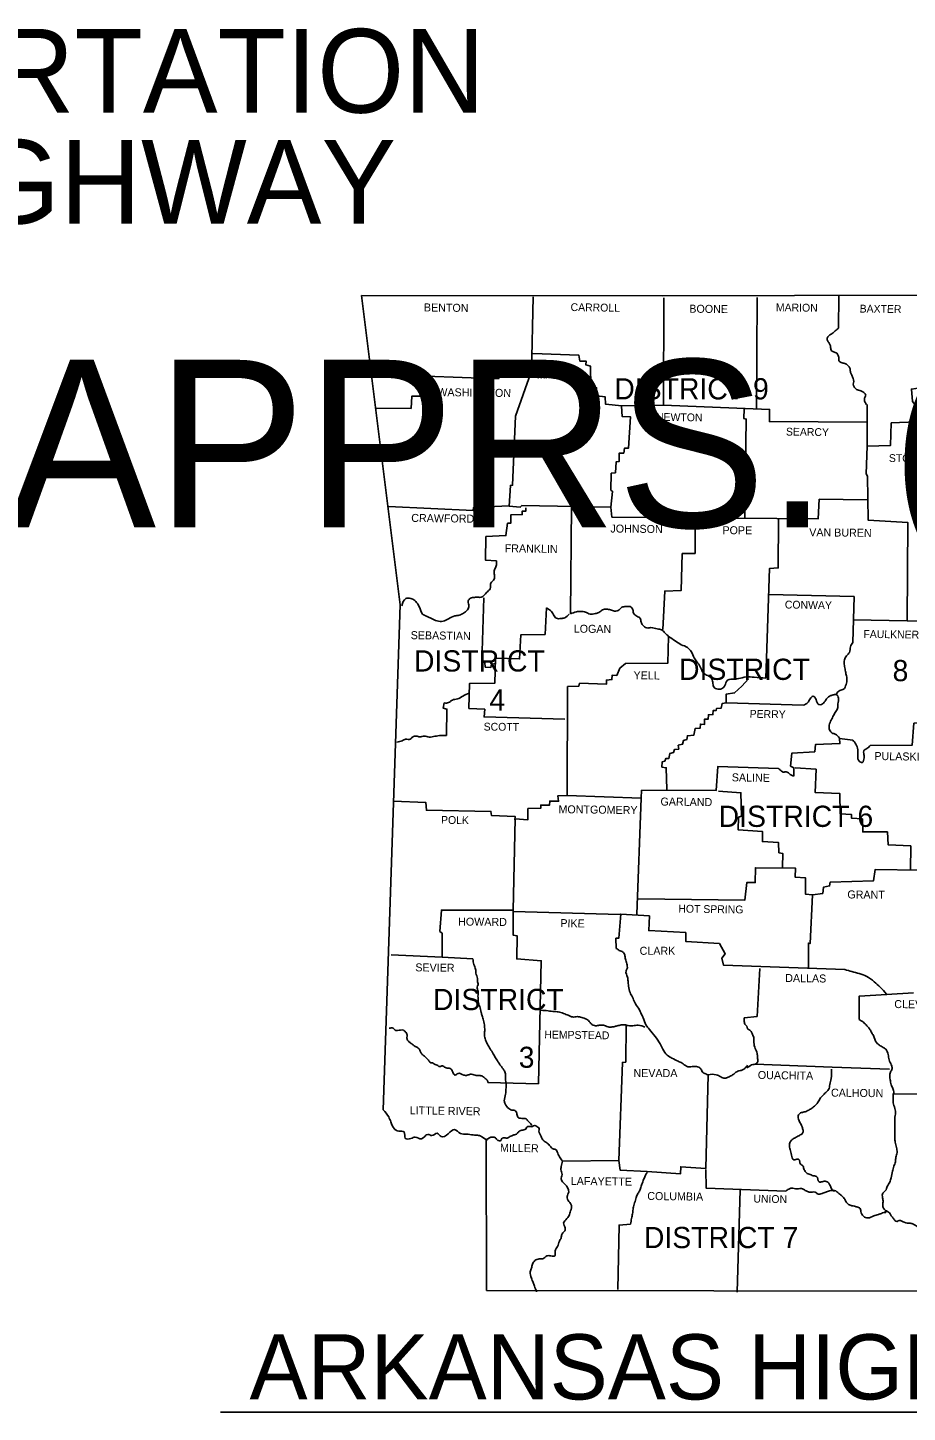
# Model space of a CAD drawing. Extents: x 1212896 to 1368412, y 378476 to 478763.
# Drawn here: x 1324584 to 1348211, y 441567 to 478763 of the extents above; entities that cross this region are included whole.
import ezdxf

# ---------------------------------------------------------------- set-up
doc = ezdxf.new("R2010")
doc.units = 0
doc.layers.add('R_Draft', color=7, linetype='Continuous')

msp = doc.modelspace()

# ---------------------------------------------------------------- linework, layer by layer
at = {"layer": 'R_Draft'}
msp.add_line((1329763, 441567), (1362824, 441567), dxfattribs=at)
for points in [[(1333550, 471567), (1341635, 471562), (1348730, 471577), (1357100, 471707), (1360980, 471797)], [(1334135, 449692), (1334585, 463257), (1333550, 471567)], [(1338165, 471537), (1338120, 469512)], [(1338155, 470007), (1339385, 469967), (1339415, 469807), (1339585, 469802), (1339580, 469702), (1339700, 469672), (1339710, 469127), (1339865, 469092), (1339875, 468877), (1340095, 468847), (1340105, 468647), (1340540, 468602), (1341660, 468627), (1341670, 471502)], [(1344175, 471512), (1344160, 468542)], [(1346375, 471547), (1346365, 470692)], [(1347215, 459482), (1348340, 459487), (1348390, 460077), (1349060, 460127), (1349060, 462807), (1348210, 462832), (1348225, 465467), (1347155, 465537), (1347140, 466717), (1347105, 466777), (1347135, 467517), (1347755, 467537), (1347780, 468147), (1348460, 468172), (1348470, 468567), (1348350, 468722), (1348320, 469057), (1348670, 469107), (1348655, 470352), (1348740, 470357), (1348730, 471547)], [(1340270, 465617), (1340245, 465882), (1337860, 465927), (1337815, 465882), (1337520, 465907), (1337550, 466467), (1337610, 466472), (1337690, 468327), (1338095, 469487), (1337290, 469482), (1337230, 469332), (1335280, 469402), (1335250, 468867), (1334905, 468867), (1334880, 468537), (1333945, 468542)], [(1340530, 468592), (1340550, 468322), (1340780, 468307), (1340720, 467467), (1340615, 467472), (1340595, 467337), (1340475, 467337), (1340470, 467107), (1340395, 467102), (1340370, 466807), (1340260, 466792), (1340245, 466342), (1340295, 466307), (1340245, 465882)], [(1341660, 468627), (1344510, 468507), (1344505, 468182), (1347120, 468162)], [(1343825, 468522), (1343820, 468262), (1343885, 468247), (1343845, 465607)], [(1347135, 467517), (1347130, 468642)], [(1347135, 466082), (1345845, 466097), (1345820, 465572), (1340270, 465617)], [(1334275, 465902), (1336550, 465797), (1336560, 465877), (1337510, 465922)], [(1337960, 465862), (1337960, 465772), (1337865, 465772), (1337870, 465682), (1337565, 465677), (1337560, 465452), (1337475, 465452), (1337430, 465117), (1336890, 465092), (1336885, 464457), (1337175, 464437)], [(1339160, 463017), (1339195, 465902)], [(1342515, 465577), (1342510, 464642), (1342165, 464637), (1342135, 463642), (1341695, 463627), (1341645, 462597)], [(1344755, 465552), (1344745, 464252), (1344505, 464232), (1344410, 461292)], [(1344495, 463537), (1346780, 463482), (1346750, 462247)], [(1338515, 463177), (1338480, 462462), (1337830, 462457), (1337795, 461807), (1337150, 461822), (1337130, 461152), (1336455, 461147), (1336435, 460477), (1336860, 460452), (1336845, 460247), (1339015, 460187)], [(1336835, 463447), (1336785, 461727), (1336860, 461707), (1336875, 461587), (1337025, 461577), (1337040, 461662), (1337160, 461682)], [(1346755, 462852), (1348210, 462832)], [(1334350, 453857), (1335715, 453797), (1335720, 454437), (1335650, 454487), (1335695, 455057), (1337620, 455052), (1337675, 457512), (1338015, 457482), (1338020, 457787), (1338370, 457797), (1338365, 457877), (1338600, 457877), (1338605, 457987), (1338845, 457982), (1338825, 458132), (1339075, 458137), (1339085, 461062), (1339385, 461072), (1339410, 461152), (1340135, 461132), (1340130, 461237), (1340275, 461252), (1340280, 461367), (1340405, 461357), (1340490, 461557), (1340640, 461687), (1341780, 461692), (1341800, 462412)], [(1343945, 461272), (1343765, 461077), (1343570, 460892), (1343345, 460857), (1343345, 460622), (1343235, 460607), (1343215, 460487), (1343090, 460477), (1343080, 460422), (1342995, 460417), (1342990, 460312), (1342870, 460307), (1342860, 460187), (1342760, 460187), (1342765, 460047), (1342655, 460057), (1342650, 459947), (1342515, 459937), (1342475, 459757), (1342305, 459742), (1342290, 459642), (1342200, 459617), (1342175, 459512), (1342060, 459487), (1342070, 459382), (1341955, 459372), (1341935, 459292), (1341830, 459262), (1341805, 459127), (1341725, 459132), (1341700, 459062), (1341625, 459037), (1341620, 458902), (1341735, 458882), (1341755, 458302)], [(1335830, 459752), (1335845, 460457), (1335745, 460487), (1335775, 460622)], [(1345410, 460562), (1343350, 460627)], [(1345165, 458652), (1345165, 458882), (1345075, 458927), (1345110, 459277), (1345725, 459312), (1345745, 459507), (1346400, 459532), (1346385, 459667), (1346745, 459627)], [(1341065, 458062), (1341075, 458277), (1343075, 458267), (1343120, 458912), (1344755, 458862)], [(1345200, 458877), (1345760, 458842), (1345740, 458217), (1346395, 458192), (1346405, 457647), (1346715, 457622), (1346715, 457527), (1347005, 457507), (1347015, 457157), (1347675, 457157), (1347695, 456812), (1348305, 456782), (1348300, 456132)], [(1334410, 457982), (1335275, 457952), (1335295, 457742), (1337025, 457707), (1337045, 457597), (1337675, 457577), (1337670, 457482)], [(1341065, 458062), (1339075, 458137)], [(1340950, 454947), (1341065, 458062)], [(1343135, 458257), (1343740, 458212), (1343760, 457582), (1343675, 457552), (1343665, 457217), (1344320, 457172), (1344320, 456897), (1344755, 456872), (1344760, 456597), (1344865, 456582), (1344860, 456212)], [(1340985, 455362), (1343845, 455322), (1343900, 455797), (1344125, 455797), (1344130, 456197), (1345210, 456182), (1345200, 455942), (1345480, 455922), (1345480, 455482), (1345660, 455467)], [(1348540, 456127), (1347345, 456147), (1347300, 455842), (1346135, 455807), (1346125, 455707), (1345960, 455677), (1345940, 455507), (1345660, 455467)], [(1345660, 455467), (1345600, 454157), (1345555, 454172), (1345560, 453492)], [(1337620, 455052), (1337620, 454387), (1337730, 454367), (1337720, 453747), (1338380, 453697), (1338300, 450392), (1336940, 450427)], [(1337630, 455017), (1340490, 454942)], [(1340395, 454027), (1340385, 454302), (1340465, 454307), (1340515, 454952), (1341285, 454902), (1341265, 454507), (1342260, 454452), (1342265, 454212), (1343165, 454157), (1343320, 453887), (1343225, 453767), (1343270, 453582), (1346530, 453462)], [(1335715, 453797), (1336545, 453747)], [(1344250, 453487), (1344175, 452202), (1343830, 452162)], [(1347660, 452792), (1346920, 452747), (1346915, 452122)], [(1347650, 452792), (1348380, 452837)], [(1340660, 451972), (1340650, 450977), (1340560, 450967), (1340460, 448332)], [(1344125, 450917), (1346195, 450842), (1347730, 450782)], [(1341220, 448032), (1342120, 447977), (1342125, 448162), (1342800, 448117), (1342865, 450637)], [(1347830, 450117), (1350090, 450122)], [(1355235, 444812), (1336910, 444842), (1336900, 448887)], [(1341220, 448032), (1340495, 448072), (1340460, 448332), (1338945, 448317)], [(1344945, 447507), (1342810, 447587), (1342800, 448092)], [(1343720, 447542), (1343640, 444797)], [(1340435, 444867), (1340470, 446597), (1340780, 446617)]]:
    msp.add_lwpolyline(points, dxfattribs=at)
for points in [[(1346365, 470692), (1346275, 470617), (1346195, 470547), (1346075, 470462), (1346060, 470382), (1346100, 470302), (1346140, 470237), (1346155, 470147), (1346190, 470072), (1346275, 470042), (1346345, 469977), (1346370, 469887), (1346380, 469802), (1346460, 469762), (1346550, 469732), (1346635, 469672), (1346675, 469597), (1346685, 469502), (1346720, 469427), (1346760, 469337), (1346770, 469262), (1346760, 469187), (1346780, 469117), (1346845, 469047), (1346960, 469012), (1347040, 468962), (1347095, 468892), (1347060, 468807), (1347065, 468732), (1347110, 468642)], [(1337175, 464437), (1337175, 464332), (1337135, 464222), (1337110, 464127), (1337125, 464002), (1337080, 463902), (1337015, 463822), (1337015, 463722), (1336940, 463617), (1336860, 463537), (1336790, 463472), (1336665, 463462), (1336560, 463457), (1336455, 463422), (1336415, 463347), (1336435, 463232), (1336395, 463122), (1336290, 463037), (1336175, 462982), (1336055, 462962), (1335890, 462882), (1335740, 462817), (1335580, 462827), (1335430, 462892), (1335295, 462952), (1335190, 463012), (1335105, 463197), (1335050, 463297), (1334955, 463397), (1334840, 463437), (1334745, 463427), (1334630, 463232)], [(1338515, 463177), (1338625, 463107), (1338710, 462992), (1338785, 462897), (1338910, 462892), (1339010, 462912), (1339125, 463012)], [(1341800, 462412), (1341705, 462502), (1341605, 462587), (1341495, 462612), (1341325, 462647), (1341215, 462637), (1341150, 462667), (1341105, 462717), (1341060, 462792), (1341035, 462897), (1340950, 462952), (1340855, 463037), (1340840, 463127), (1340765, 463212), (1340660, 463212), (1340540, 463192), (1340470, 463127), (1340350, 463092), (1340240, 463122), (1340135, 463142), (1340025, 463122), (1339925, 463057), (1339825, 463022), (1339690, 463012), (1339565, 463062), (1339445, 463082), (1339325, 463072), (1339160, 463017)], [(1341800, 462412), (1341975, 462292), (1342140, 462187), (1342310, 462112), (1342405, 462002), (1342490, 461832), (1342560, 461727), (1342650, 461597), (1342715, 461452), (1342820, 461372), (1342930, 461302), (1342985, 461177), (1343010, 461052), (1343130, 460992), (1343245, 461017), (1343310, 461092), (1343370, 461222), (1343505, 461262), (1343680, 461277), (1343880, 461322), (1344100, 461312), (1344410, 461292)], [(1346750, 462247), (1346685, 462132), (1346655, 461982), (1346575, 461887), (1346525, 461777), (1346520, 461632), (1346545, 461502), (1346570, 461377), (1346590, 461262), (1346565, 461117), (1346500, 460992), (1346400, 460957), (1346305, 460872)], [(1335775, 460622), (1335885, 460632), (1335990, 460702), (1336130, 460732), (1336270, 460807), (1336445, 460887)], [(1345410, 460562), (1345535, 460632), (1345600, 460737), (1345680, 460802), (1345760, 460712), (1345830, 460582), (1345905, 460582), (1346000, 460672), (1346060, 460752), (1346135, 460812), (1346215, 460837), (1346300, 460847), (1346365, 460752), (1346345, 460602), (1346345, 460502), (1346290, 460397), (1346230, 460287), (1346165, 460162), (1346115, 460027), (1346125, 459897), (1346195, 459812), (1346275, 459787), (1346385, 459677)], [(1335830, 459752), (1335685, 459747), (1335520, 459727), (1335370, 459707), (1335235, 459732), (1335110, 459712), (1335025, 459732), (1334920, 459707), (1334860, 459647), (1334735, 459647), (1334645, 459607), (1334500, 459572)], [(1346745, 459627), (1346830, 459517), (1346880, 459367), (1346880, 459197), (1346920, 459057), (1347000, 459027), (1347050, 459147), (1347040, 459267), (1347040, 459337), (1347125, 459397), (1347215, 459482)], [(1344755, 458862), (1344815, 458807), (1344880, 458767), (1344960, 458772), (1345035, 458727), (1345165, 458652)], [(1342865, 450637), (1342795, 450657), (1342705, 450717), (1342655, 450807), (1342550, 450852), (1342435, 450852), (1342280, 450862), (1342160, 450947), (1342055, 450997), (1341890, 451082), (1341760, 451162), (1341645, 451322), (1341570, 451467), (1341435, 451662), (1341285, 451852), (1341190, 451977), (1341115, 452162), (1341075, 452252), (1340990, 452422), (1340890, 452577), (1340830, 452722), (1340765, 452842), (1340725, 453017), (1340710, 453147), (1340695, 453257), (1340655, 453417), (1340685, 453487), (1340675, 453617), (1340640, 453742), (1340620, 453857), (1340570, 453932), (1340475, 453977), (1340395, 454027)], [(1336545, 453747), (1336570, 453597), (1336615, 453467), (1336620, 453367), (1336665, 453217), (1336665, 453162), (1336680, 453052), (1336660, 452992), (1336685, 452872), (1336680, 452782), (1336680, 452707), (1336685, 452582), (1336725, 452472), (1336765, 452307), (1336790, 452222), (1336830, 452092), (1336855, 451932), (1336860, 451812), (1336850, 451702), (1336880, 451577), (1336935, 451452), (1337005, 451332), (1337090, 451197), (1337150, 451092), (1337225, 450977), (1337285, 450882), (1337375, 450762), (1337415, 450662), (1337415, 450522), (1337435, 450392), (1337430, 450247), (1337420, 450117), (1337385, 449937), (1337410, 449852), (1337505, 449727), (1337565, 449692), (1337670, 449672), (1337720, 449602), (1337750, 449497), (1337855, 449462), (1337970, 449452), (1338025, 449392), (1338100, 449312), (1338125, 449272)], [(1346530, 453462), (1346920, 453352), (1347120, 453277), (1347320, 453132), (1347485, 452987), (1347650, 452802)], [(1338370, 452367), (1338560, 452352), (1338735, 452332), (1338870, 452317), (1339010, 452267), (1339135, 452222), (1339215, 452187), (1339350, 452197), (1339465, 452172), (1339595, 452127), (1339690, 452042), (1339750, 451977), (1339865, 451952), (1339960, 451967), (1340075, 451957), (1340205, 451917), (1340310, 451922), (1340395, 451942), (1340495, 451967), (1340620, 451977), (1340715, 451957), (1340840, 451952), (1340985, 451967), (1341165, 451917)], [(1343830, 452162), (1343830, 452067), (1343865, 451977), (1343900, 451937), (1343915, 451872), (1343960, 451842), (1344025, 451782), (1344060, 451697), (1344085, 451642), (1344085, 451572), (1344090, 451502), (1344100, 451417), (1344160, 451267), (1344175, 451207), (1344185, 451157), (1344190, 451072), (1344190, 450972), (1344125, 450917)], [(1346915, 452122), (1347030, 452047), (1347125, 451947), (1347195, 451872), (1347240, 451787), (1347300, 451687), (1347385, 451497), (1347460, 451432), (1347565, 451367), (1347630, 451322), (1347695, 451177), (1347725, 451032), (1347780, 450902), (1347805, 450802), (1347760, 450702), (1347750, 450502), (1347780, 450367), (1347820, 450267), (1347845, 450152), (1347830, 450117)], [(1334290, 451882), (1334400, 451887), (1334475, 451822), (1334520, 451827), (1334600, 451837), (1334675, 451832), (1334730, 451787), (1334775, 451707), (1334770, 451632), (1334775, 451602), (1334810, 451537), (1334870, 451487), (1334935, 451437), (1334995, 451397), (1335095, 451332), (1335105, 451312), (1335145, 451232), (1335195, 451167), (1335255, 451127), (1335320, 451057), (1335350, 451027), (1335400, 450957), (1335455, 450952), (1335530, 450907), (1335585, 450892), (1335645, 450852), (1335705, 450872), (1335780, 450842), (1335880, 450812), (1335935, 450802), (1336000, 450707), (1336065, 450627), (1336145, 450672), (1336295, 450627), (1336390, 450622), (1336475, 450647), (1336540, 450642), (1336660, 450612), (1336735, 450612), (1336815, 450582), (1336890, 450522), (1336940, 450457), (1336940, 450427)], [(1343920, 450892), (1343865, 450827), (1343800, 450772), (1343725, 450747), (1343655, 450727), (1343565, 450667), (1343495, 450617), (1343400, 450572), (1343310, 450542), (1343200, 450577), (1343140, 450612), (1343075, 450637), (1342865, 450637)], [(1343900, 450812), (1344030, 450897), (1344175, 450917)], [(1346175, 450782), (1346165, 450532), (1346130, 450377), (1346095, 450237), (1346020, 450157), (1345940, 450077), (1345865, 449987), (1345800, 449877), (1345735, 449807), (1345650, 449737), (1345565, 449687), (1345470, 449642), (1345365, 449617), (1345290, 449562), (1345285, 449442), (1345370, 449272), (1345400, 449192), (1345410, 449097), (1345375, 449042), (1345295, 448997), (1345200, 448942), (1345115, 448892), (1345055, 448807), (1345045, 448692), (1345085, 448557), (1345100, 448477), (1345165, 448352), (1345215, 448357), (1345305, 448352), (1345315, 448327), (1345320, 448302), (1345340, 448237), (1345415, 448182), (1345425, 448132), (1345470, 448037), (1345545, 447972), (1345600, 447952), (1345715, 447917), (1345775, 447902), (1345840, 447757), (1345920, 447762), (1345980, 447772), (1346080, 447747), (1346125, 447687), (1346170, 447587), (1346230, 447517), (1346270, 447517)], [(1347830, 450117), (1347850, 449807), (1347895, 449657), (1347880, 449497), (1347875, 449342), (1347875, 449202), (1347875, 449067), (1347875, 448927), (1347885, 448827), (1347920, 448682), (1347935, 448547), (1347905, 448417), (1347890, 448297), (1347850, 448177), (1347815, 448042), (1347775, 447867), (1347740, 447752), (1347670, 447632), (1347625, 447522), (1347555, 447452), (1347545, 447332), (1347560, 447222), (1347550, 447122), (1347585, 447027), (1347675, 446962)], [(1336900, 448887), (1336920, 448877), (1336825, 448942), (1336695, 449007), (1336550, 449017), (1336365, 449042), (1336210, 449057), (1336050, 449162), (1335880, 449052), (1335690, 448972), (1335580, 449062), (1335435, 449002), (1335335, 449032), (1335160, 448912), (1334995, 448957), (1334875, 448922), (1334725, 448927), (1334695, 449097), (1334550, 449122), (1334425, 449192), (1334340, 449367), (1334280, 449502), (1334135, 449692)], [(1336900, 448887), (1337075, 448962), (1337150, 448937), (1337215, 448872), (1337290, 448872), (1337330, 448932), (1337405, 448937), (1337465, 448932), (1337530, 448972), (1337585, 448997), (1337660, 449022), (1337715, 449042), (1337765, 449097), (1337855, 449142), (1337960, 449177), (1337990, 449227), (1338040, 449247), (1338140, 449242), (1338205, 449272), (1338260, 449247), (1338310, 449212), (1338320, 449082), (1338360, 449012), (1338420, 448887), (1338505, 448822), (1338585, 448757), (1338615, 448717), (1338700, 448642), (1338775, 448617), (1338810, 448562), (1338865, 448432), (1338945, 448317)], [(1338945, 448317), (1338915, 448172), (1338910, 448057), (1338935, 447922), (1338910, 447857), (1338950, 447762), (1339025, 447687), (1339080, 447607), (1339115, 447492), (1339070, 447362), (1339120, 447227), (1339165, 447177), (1339190, 447097), (1339155, 446942), (1339110, 446827), (1339010, 446712), (1338980, 446657), (1338995, 446582), (1339020, 446462), (1338995, 446427), (1338930, 446342), (1338910, 446247), (1338865, 446167), (1338815, 446022), (1338750, 445902), (1338740, 445767), (1338640, 445767), (1338525, 445767), (1338420, 445692), (1338325, 445687), (1338210, 445642), (1338140, 445547), (1338115, 445442), (1338085, 445342), (1338115, 445172), (1338160, 445052), (1338195, 444957), (1338255, 444802)], [(1340780, 446617), (1340805, 446777), (1340830, 446902), (1340845, 447022), (1340875, 447157), (1340920, 447302), (1340960, 447422), (1341015, 447507), (1341050, 447607), (1341095, 447727), (1341140, 447852), (1341220, 448012)], [(1344945, 447507), (1345025, 447562), (1345100, 447592), (1345175, 447577), (1345255, 447567), (1345325, 447577), (1345415, 447562), (1345490, 447517), (1345575, 447482), (1345660, 447482), (1345735, 447482), (1345800, 447437), (1345920, 447442), (1346020, 447482), (1346120, 447512), (1346255, 447527), (1346375, 447442), (1346460, 447372), (1346530, 447292), (1346580, 447202), (1346635, 447152), (1346725, 447117), (1346795, 447102), (1346880, 447077), (1346925, 447057), (1346965, 446962), (1347030, 446832), (1347155, 446787), (1347310, 446847), (1347435, 446882), (1347525, 446912), (1347580, 446932), (1347630, 446937), (1347615, 446947), (1347675, 446962), (1347730, 446922), (1347765, 446867), (1347825, 446787), (1347880, 446717), (1347935, 446692), (1347990, 446722), (1348065, 446697), (1348130, 446672), (1348205, 446652), (1348270, 446647), (1348355, 446627), (1348420, 446592), (1348480, 446557), (1348540, 446492), (1348600, 446392), (1348620, 446312), (1348690, 446232), (1348755, 446232), (1348850, 446102), (1348885, 446052), (1348960, 445962), (1349015, 445962), (1349120, 445942)]]:
    msp.add_spline(points, degree=3, dxfattribs=at)

# ---------------------------------------------------------------- texts
for s, height, p in [('ARKANSAS DEPARTMENT OF TRANSPORTATION', 2250, (1265322, 476480)), ('CONSTRUCTION PLANS FOR STATE HIGHWAY', 2250, (1266612, 473500)), ('CADRON CREEK STR. & APPRS. (S)', 4500, (1252802, 465341)), ('DISTRICT 9', 570, (1340340, 468777)), ('DISTRICT', 570, (1334960, 461467)), ('DISTRICT', 570, (1342080, 461242)), ('8', 570, (1347815, 461207)), ('4', 570, (1336985, 460417)), ('DISTRICT 6', 570, (1343144, 457293)), ('CLARK', 215, (1341020, 453857)), ('DISTRICT', 570, (1335470, 452372)), ('3', 565, (1337775, 450822)), ('NEVADA', 215, (1340855, 450572)), ('DISTRICT 7', 570, (1341135, 445977)), ('ARKANSAS HIGHWAY DISTRICT 5', 1750, (1330542, 441912))]:
    msp.add_text(s, height=height, dxfattribs=at).set_placement(p)
for s, height, rotation, p in [('BENTON', 215, 359.2527, (1335225, 471142)), ('CARROLL', 210, 359.1481, (1339165, 471152)), ('BOONE', 215, 359.4001, (1342355, 471107)), ('MARION', 210, 359.1854, (1344680, 471147)), ('BAXTER', 210, 359.2559, (1346930, 471112)), ('MADISON', 210, 359.0906, (1338260, 469337)), ('WASHINGTON', 215, 359.232, (1335585, 468867)), ('NEWTON', 210, 359.2717, (1341460, 468202)), ('SEARCY', 210, 359.2527, (1344950, 467807)), ('STONE', 210, 359.4001, (1347715, 467097)), ('CRAWFORD', 215, 359.2771, (1334885, 465487)), ('JOHNSON', 215, 359.3514, (1340235, 465202)), ('POPE', 215, 359.6155, (1343245, 465157)), ('VAN BUREN', 215, 359.3508, (1345575, 465102)), ('FRANKLIN', 215, 359.1815, (1337395, 464672)), ('CONWAY', 210, 359.0371, (1344920, 463162)), ('LOGAN', 215, 359.3969, (1339250, 462512)), ('SEBASTIAN', 215, 359.2816, (1334870, 462337)), ('FAULKNER', 210, 359.2486, (1347030, 462372)), ('YELL', 215, 359.1987, (1340855, 461262)), ('PERRY', 210, 359.0858, (1343975, 460227)), ('SCOTT', 210, 359.4063, (1336830, 459882)), ('PULASKI', 215, 359.053, (1347325, 459092)), ('SALINE', 215, 359.1491, (1343495, 458517)), ('GARLAND', 215, 359.3658, (1341580, 457867)), ('POLK', 210, 359.2152, (1335685, 457377)), ('MONTGOMERY', 215, 359.2944, (1338840, 457662)), ('GRANT', 215, 359.4032, (1346600, 455372)), ('HOT SPRING', 210, 359.2216, (1342060, 454992)), ('HOWARD', 215, 359.5145, (1336145, 454642)), ('PIKE', 215, 359.0452, (1338890, 454602)), ('SEVIER', 215, 359.4271, (1334995, 453412)), ('DALLAS', 215, 359.2462, (1344930, 453127)), ('CLEVELAND', 215, 359.3376, (1347860, 452427)), ('HEMPSTEAD', 210, 359.1885, (1338460, 451612)), ('OUACHITA', 215, 359.2043, (1344195, 450522)), ('CALHOUN', 215, 359.3634, (1346160, 450047)), ('LITTLE RIVER', 215.04, 359.1697, (1334845, 449572)), ('MILLER', 215, 359.1319, (1337270, 448567)), ('LAFAYETTE', 215, 359.1839, (1339170, 447677)), ('COLUMBIA', 215, 359.2125, (1341225, 447272)), ('UNION', 210, 358.9584, (1344075, 447202))]:
    msp.add_text(s, height=height, rotation=rotation, dxfattribs=at).set_placement(p)

doc.saveas('drawing.dxf')
